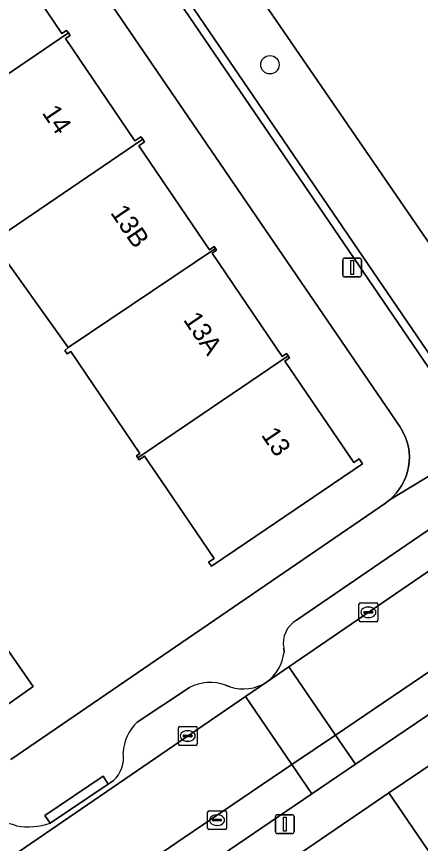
# Model space of a CAD drawing. Extents: x 159279 to 160377, y 384531 to 385888.
# Drawn here: x 159681.75 to 159703.24, y 385312.12 to 385356.09 of the extents above; entities that cross this region are included whole.
import ezdxf

# ---------------------------------------------------------------- set-up
doc = ezdxf.new("R2010")
doc.units = 0
for name, color, linetype in [('IMGEO_Boom', 7, 'Continuous'), ('IMGEO_Erf', 7, 'Continuous'), ('IMGEO_Groenvoorziening', 7, 'Continuous'), ('IMGEO_Haag', 7, 'Continuous'), ('IMGEO_Kolk', 7, 'Continuous'), ('IMGEO_Lichtmast', 7, 'Continuous'), ('IMGEO_Pand', 7, 'Continuous'), ('IMGEO_Pand_nummerreeks', 7, 'Continuous'), ('IMGEO_Parkeervlak_open', 7, 'Continuous'), ('IMGEO_Rijbaan_lokaal_open', 7, 'Continuous'), ('IMGEO_Voetpad_open', 7, 'Continuous')]:
    doc.layers.add(name, color=color, linetype=linetype)

msp = doc.modelspace()

# ---------------------------------------------------------------- linework, layer by layer
at = {"layer": 'IMGEO_Boom'}
msp.add_circle((159695.227, 385353.53), 0.489, dxfattribs=at)
at = {"layer": 'IMGEO_Erf'}
for points in [[(159681.439, 385316.577), (159701.37, 385330.222), (159701.579, 385330.379), (159701.773, 385330.555), (159701.951, 385330.747), (159702.111, 385330.954), (159702.252, 385331.174), (159702.372, 385331.406), (159702.472, 385331.648), (159702.549, 385331.898), (159702.604, 385332.154), (159702.635, 385332.414), (159702.644, 385332.676), (159702.628, 385332.937), (159702.59, 385333.196), (159702.529, 385333.45), (159702.445, 385333.698), (159702.339, 385333.937), (159702.212, 385334.166), (159702.137, 385334.283), (159682.532, 385362.998)], [(159680.54, 385360.524), (159684.164, 385355.186), (159684.416, 385355.357), (159684.508, 385355.222), (159684.599, 385355.088), (159684.356, 385354.923), (159688.047, 385349.486), (159688.367, 385349.704), (159688.459, 385349.568), (159688.554, 385349.428), (159688.256, 385349.225), (159692.012, 385343.694), (159692.259, 385343.862), (159692.327, 385343.763), (159692.392, 385343.667), (159692.15, 385343.503), (159695.875, 385338.016), (159696.11, 385338.175), (159696.19, 385338.057), (159696.27, 385337.939), (159696.026, 385337.773), (159699.695, 385332.37), (159699.981, 385332.564), (159700.152, 385332.312), (159693.975, 385328.118), (159692.119, 385326.858), (159691.968, 385327.082), (159692.258, 385327.279), (159689.447, 385331.414), (159688.564, 385332.712), (159688.274, 385332.515), (159688.195, 385332.63), (159688.127, 385332.73), (159688.309, 385332.854), (159684.63, 385338.285), (159684.439, 385338.155), (159684.322, 385338.328), (159684.49, 385338.492), (159680.459, 385344.136)], [(159678.657, 385326.156), (159682.636, 385320.456), (159680.011, 385318.623)], [(159704.672, 385310.231), (159701.558, 385314.809), (159694.383, 385309.911)]]:
    msp.add_lwpolyline(points, dxfattribs=at)
at = {"layer": 'IMGEO_Groenvoorziening'}
for points in [[(159703.705, 385376.096), (159701.716, 385377.258), (159699.719, 385376.901), (159686.722, 385368.883), (159686.593, 385368.957), (159686.999, 385368.365), (159708.759, 385336.684), (159714.449, 385340.582), (159715.481, 385339.021), (159715.632, 385339.134), (159714.893, 385340.235), (159717.528, 385342.002), (159718.332, 385340.911), (159722.458, 385343.708), (159723.477, 385345.334), (159723.255, 385347.425)], [(159715.481, 385339.021), (159714.449, 385340.582), (159708.759, 385336.684), (159686.999, 385368.365), (159685.379, 385366.877), (159685.662, 385364.606), (159705.436, 385335.608), (159707.176, 385334.664), (159709.088, 385335.095), (159714.53, 385338.74), (159714.733, 385338.455)]]:
    msp.add_lwpolyline(points, close=True, dxfattribs=at)
for points in [[(159685.148, 385364.582), (159705.222, 385335.135)], [(159705.436, 385335.608), (159685.662, 385364.606)]]:
    msp.add_lwpolyline(points, dxfattribs=at)
at = {"layer": 'IMGEO_Haag'}
for points in [[(159685.148, 385364.582), (159705.222, 385335.135)], [(159705.436, 385335.608), (159685.662, 385364.606)]]:
    msp.add_lwpolyline(points, dxfattribs=at)
at = {"layer": 'IMGEO_Kolk'}
for p, q in [((159699.964, 385323.983), (159699.964, 385324.835)), ((159700.039, 385324.909), (159700.891, 385324.909)), ((159700.965, 385324.835), (159700.965, 385323.983)), ((159700.223, 385324.403), (159700.223, 385324.415)), ((159700.661, 385324.366), (159700.263, 385324.366)), ((159700.266, 385324.452), (159700.664, 385324.452)), ((159700.452, 385324.689), (159700.477, 385324.689)), ((159700.707, 385324.415), (159700.707, 385324.403)), ((159700.891, 385323.909), (159700.039, 385323.909)), ((159700.475, 385324.129), (159700.45, 385324.129)), ((159690.357, 385317.408), (159690.357, 385318.26)), ((159690.432, 385318.334), (159691.284, 385318.334)), ((159691.358, 385318.26), (159691.358, 385317.408)), ((159690.616, 385317.828), (159690.616, 385317.84)), ((159691.054, 385317.791), (159690.656, 385317.791)), ((159690.659, 385317.877), (159691.057, 385317.877)), ((159690.845, 385318.114), (159690.87, 385318.114)), ((159691.1, 385317.84), (159691.1, 385317.828)), ((159691.284, 385317.334), (159690.432, 385317.334)), ((159690.868, 385317.554), (159690.843, 385317.554)), ((159691.915, 385312.931), (159691.915, 385313.783)), ((159691.99, 385313.857), (159692.842, 385313.857)), ((159692.916, 385313.783), (159692.916, 385312.931)), ((159692.174, 385313.351), (159692.174, 385313.363)), ((159692.217, 385313.4), (159692.615, 385313.4)), ((159692.403, 385313.637), (159692.428, 385313.637)), ((159692.658, 385313.363), (159692.658, 385313.351)), ((159692.612, 385313.314), (159692.214, 385313.314)), ((159692.426, 385313.077), (159692.401, 385313.077)), ((159692.842, 385312.857), (159691.99, 385312.857))]:
    msp.add_line(p, q, dxfattribs=at)
for points in [[(159699.964, 385323.983), (159699.964, 385324.835)], [(159700.039, 385324.909), (159700.891, 385324.909)], [(159700.965, 385324.835), (159700.965, 385323.983)], [(159700.891, 385323.909), (159700.039, 385323.909)], [(159690.357, 385317.408), (159690.357, 385318.26)], [(159690.432, 385318.334), (159691.284, 385318.334)], [(159691.358, 385318.26), (159691.358, 385317.408)], [(159691.284, 385317.334), (159690.432, 385317.334)], [(159691.915, 385312.931), (159691.915, 385313.783)], [(159691.99, 385313.857), (159692.842, 385313.857)], [(159692.916, 385313.783), (159692.916, 385312.931)], [(159692.842, 385312.857), (159691.99, 385312.857)]]:
    msp.add_lwpolyline(points, dxfattribs=at)
for centre, radius, start, end in [((159700.041, 385324.833), 0.0765, 91.552, 178.448), ((159700.041, 385324.833), 0.0765, 91.552, 178.448), ((159700.889, 385324.833), 0.0765, 1.552, 88.448), ((159700.889, 385324.833), 0.0765, 1.552, 88.448), ((159700.263, 385324.412), 0.0403, 85.8775, 175.7526), ((159700.26, 385324.402), 0.0366, 178.938, 274.7102), ((159700.664, 385324.409), 0.043, 264.8664, 352.4533), ((159700.668, 385324.414), 0.0386, 1.7309, 96.639), ((159700.041, 385323.985), 0.0765, 181.552, 268.448), ((159700.041, 385323.985), 0.0765, 181.552, 268.448), ((159700.889, 385323.985), 0.0765, 271.552, 358.448), ((159700.889, 385323.985), 0.0765, 271.552, 358.448), ((159690.434, 385318.258), 0.0765, 91.552, 178.448), ((159690.434, 385318.258), 0.0765, 91.552, 178.448), ((159691.282, 385318.258), 0.0765, 1.552, 88.448), ((159691.282, 385318.258), 0.0765, 1.552, 88.448), ((159690.656, 385317.837), 0.0403, 85.8775, 175.7526), ((159690.653, 385317.827), 0.0366, 178.938, 274.7102), ((159691.057, 385317.834), 0.043, 264.8664, 352.4533), ((159691.061, 385317.839), 0.0386, 1.7309, 96.639), ((159690.434, 385317.41), 0.0765, 181.552, 268.448), ((159690.434, 385317.41), 0.0765, 181.552, 268.448), ((159691.282, 385317.41), 0.0765, 271.552, 358.448), ((159691.282, 385317.41), 0.0765, 271.552, 358.448), ((159691.992, 385313.781), 0.0765, 91.552, 178.448), ((159691.992, 385313.781), 0.0765, 91.552, 178.448), ((159692.84, 385313.781), 0.0765, 1.552, 88.448), ((159692.84, 385313.781), 0.0765, 1.552, 88.448), ((159692.214, 385313.36), 0.0403, 85.8775, 175.7526), ((159692.211, 385313.35), 0.0366, 178.938, 274.7102), ((159692.615, 385313.357), 0.043, 264.8664, 352.4533), ((159692.619, 385313.362), 0.0386, 1.7309, 96.639), ((159691.992, 385312.933), 0.0765, 181.552, 268.448), ((159691.992, 385312.933), 0.0765, 181.552, 268.448), ((159692.84, 385312.933), 0.0765, 271.552, 358.448), ((159692.84, 385312.933), 0.0765, 271.552, 358.448)]:
    msp.add_arc(centre, radius, start, end, dxfattribs=at)
for centre, major_axis, ratio, start_param, end_param in [((159700.451, 385324.409), (-0.387, 0.002), 0.722429, 4.712389, 7.853982), ((159700.476, 385324.409), (-0.39, 0.002), 0.717154, 1.570796, 4.712389), ((159690.844, 385317.834), (-0.387, 0.002), 0.722429, 4.712389, 7.853982), ((159690.869, 385317.834), (-0.39, 0.002), 0.717154, 1.570796, 4.712389), ((159692.402, 385313.357), (-0.387, 0.002), 0.722429, 4.712389, 7.853982), ((159692.427, 385313.357), (-0.39, 0.002), 0.717154, 1.570796, 4.712389)]:
    msp.add_ellipse(centre, major_axis=major_axis, ratio=ratio, start_param=start_param, end_param=end_param, dxfattribs=at)
at = {"layer": 'IMGEO_Lichtmast'}
for p, q in [((159699.203, 385343.245), (159699.993, 385343.245)), ((159699.993, 385343.245), (159699.203, 385343.245)), ((159699.103, 385342.345), (159699.103, 385343.145)), ((159699.103, 385343.145), (159699.103, 385342.345)), ((159700.093, 385343.145), (159700.093, 385342.345)), ((159700.093, 385342.345), (159700.093, 385343.145)), ((159699.993, 385342.245), (159699.203, 385342.245)), ((159699.203, 385342.245), (159699.993, 385342.245)), ((159695.525, 385312.742), (159695.525, 385313.542)), ((159695.525, 385313.542), (159695.525, 385312.742)), ((159695.625, 385313.642), (159696.415, 385313.642)), ((159696.415, 385313.642), (159695.625, 385313.642)), ((159696.515, 385313.542), (159696.515, 385312.742)), ((159696.515, 385312.742), (159696.515, 385313.542)), ((159696.415, 385312.642), (159695.625, 385312.642)), ((159695.625, 385312.642), (159696.415, 385312.642))]:
    msp.add_line(p, q, dxfattribs=at)
for points in [[(159699.523, 385343.12), (159699.673, 385343.12), (159699.673, 385342.37), (159699.523, 385342.37), (159699.523, 385343.12)], [(159695.945, 385313.517), (159696.095, 385313.517), (159696.095, 385312.767), (159695.945, 385312.767), (159695.945, 385313.517)]]:
    msp.add_lwpolyline(points, dxfattribs=at)
for centre, start, end in [((159699.203, 385343.145), 90, 180), ((159699.203, 385343.145), 90, 180), ((159699.993, 385343.145), 0, 90), ((159699.993, 385343.145), 360, 90), ((159699.203, 385342.345), 180, 270), ((159699.203, 385342.345), 180, 270), ((159699.993, 385342.345), 270, 0), ((159699.993, 385342.345), 270, 0), ((159695.625, 385313.542), 90, 180), ((159695.625, 385313.542), 90, 180), ((159696.415, 385313.542), 0, 90), ((159696.415, 385313.542), 360, 90), ((159695.625, 385312.742), 180, 270), ((159695.625, 385312.742), 180, 270), ((159696.415, 385312.742), 270, 0), ((159696.415, 385312.742), 270, 0)]:
    msp.add_arc(centre, 0.1, start, end, dxfattribs=at)
at = {"layer": 'IMGEO_Pand'}
for points in [[(159672.689, 385355.016), (159676.449, 385349.751), (159684.508, 385355.222), (159684.416, 385355.357), (159684.164, 385355.186), (159680.54, 385360.524), (159680.835, 385360.725), (159680.663, 385360.978), (159679.445, 385360.152), (159677.773, 385362.614), (159674.879, 385360.649), (159674.701, 385360.911), (159660.772, 385352.27), (159662.857, 385348.342), (159662.982, 385348.427), (159667.244, 385351.32)], [(159676.449, 385349.751), (159680.459, 385344.136), (159688.459, 385349.568), (159688.367, 385349.704), (159688.047, 385349.486), (159684.356, 385354.923), (159684.599, 385355.088), (159684.508, 385355.222)], [(159692.327, 385343.763), (159692.259, 385343.862), (159692.012, 385343.694), (159688.256, 385349.225), (159688.554, 385349.428), (159688.459, 385349.568), (159680.459, 385344.136), (159684.49, 385338.492)], [(159696.19, 385338.057), (159696.11, 385338.175), (159695.875, 385338.016), (159692.15, 385343.503), (159692.392, 385343.667), (159692.327, 385343.763), (159684.49, 385338.492), (159684.322, 385338.328), (159684.439, 385338.155), (159684.63, 385338.285), (159688.309, 385332.854), (159688.127, 385332.73), (159688.195, 385332.63)], [(159688.195, 385332.63), (159688.274, 385332.515), (159688.564, 385332.712), (159689.447, 385331.414), (159692.258, 385327.279), (159691.968, 385327.082), (159692.119, 385326.858), (159693.975, 385328.118), (159700.152, 385332.312), (159699.981, 385332.564), (159699.695, 385332.37), (159696.026, 385337.773), (159696.27, 385337.939), (159696.19, 385338.057)], [(159676.008, 385324.357), (159680.011, 385318.623), (159682.636, 385320.456), (159678.657, 385326.156)], [(159712.306, 385315.414), (159709.215, 385319.967), (159701.558, 385314.809), (159704.672, 385310.231)]]:
    msp.add_lwpolyline(points, close=True, dxfattribs=at)
at = {"layer": 'IMGEO_Parkeervlak_open'}
for points in [[(159695.049, 385320.701), (159696.227, 385321.507), (159725.559, 385341.58)], [(159725.559, 385341.58), (159725.48, 385341.542), (159725.278, 385341.461), (159725.068, 385341.398), (159724.855, 385341.354), (159724.638, 385341.329), (159724.419, 385341.323), (159724.201, 385341.337), (159723.985, 385341.371), (159723.773, 385341.424), (159723.567, 385341.495), (159723.447, 385341.545), (159723.324, 385341.585), (159723.197, 385341.613), (159723.068, 385341.63), (159722.939, 385341.635), (159722.809, 385341.629), (159722.681, 385341.611), (159722.554, 385341.582), (159722.431, 385341.541), (159722.312, 385341.49), (159722.272, 385341.47), (159702.818, 385328.211), (159696.638, 385323.998)], [(159709.46, 385325.156), (159698.713, 385317.882), (159699.773, 385316.336), (159707.921, 385321.854)], [(159695.964, 385322.5), (159695.978, 385322.292)], [(159687.848, 385315.774), (159693.935, 385319.939), (159695.049, 385320.701)], [(159690.947, 385320.405), (159688.166, 385318.564)], [(159693.111, 385320.449), (159692.865, 385320.531)], [(159691.743, 385310.868), (159697.45, 385314.758), (159696.395, 385316.313), (159690.674, 385312.44), (159681.34, 385306.069)], [(159661.754, 385297.917), (159687.848, 385315.774)], [(159686.894, 385315.452), (159686.631, 385315.275), (159683.532, 385313.19)]]:
    msp.add_lwpolyline(points, dxfattribs=at)
msp.add_lwpolyline([(159699.773, 385316.336), (159698.713, 385317.882), (159696.395, 385316.313), (159697.45, 385314.758)], close=True, dxfattribs=at)
for centre, radius, start, end in [((159697.388, 385322.76), 1.448, 121.2069, 190.344), ((159693.734, 385322.535), 2.257, 305.6306, 353.8073), ((159692.047, 385318.327), 2.351, 69.6297, 117.8875), ((159693.819, 385322.579), 2.244, 251.5989, 303.2184), ((159689.838, 385316.806), 2.427, 133.5603, 176.5654), ((159685.797, 385316.674), 1.643, 311.9068, 9.6937), ((159681.028, 385311.333), 1.866, 67.2423, 123.5179), ((159682.353, 385316.868), 3.862, 261.0179, 287.7745)]:
    msp.add_arc(centre, radius, start, end, dxfattribs=at)
at = {"layer": 'IMGEO_Rijbaan_lokaal_open'}
msp.add_lwpolyline([(159732.91, 385339.081), (159728.295, 385345.329), (159728.216, 385345.002), (159728.051, 385344.511), (159727.843, 385344.038), (159727.593, 385343.585), (159727.304, 385343.156), (159726.977, 385342.755), (159726.842, 385342.616), (159726.617, 385342.384), (159726.224, 385342.047), (159725.803, 385341.747), (159725.559, 385341.58), (159696.227, 385321.507), (159698.713, 385317.882), (159709.46, 385325.156), (159712.008, 385326.864), (159725.274, 385335.826)], dxfattribs=at)
for points in [[(159696.227, 385321.507), (159695.049, 385320.701), (159693.935, 385319.939), (159696.395, 385316.313), (159698.713, 385317.882)], [(159681.16, 385305.947), (159681.34, 385306.069), (159690.674, 385312.44), (159696.395, 385316.313), (159693.935, 385319.939), (159687.848, 385315.774), (159661.754, 385297.917), (159661.451, 385297.71), (159661.385, 385297.665), (159663.754, 385294.121)]]:
    msp.add_lwpolyline(points, close=True, dxfattribs=at)
at = {"layer": 'IMGEO_Voetpad_open'}
for points in [[(159705.222, 385335.135), (159685.148, 385364.582)], [(159682.532, 385362.998), (159702.137, 385334.283), (159702.212, 385334.166), (159702.339, 385333.937), (159702.445, 385333.698), (159702.529, 385333.45), (159702.59, 385333.196), (159702.628, 385332.937), (159702.644, 385332.676), (159702.635, 385332.414), (159702.604, 385332.154), (159702.549, 385331.898), (159702.472, 385331.648), (159702.372, 385331.406), (159702.252, 385331.174), (159702.111, 385330.954), (159701.951, 385330.747), (159701.773, 385330.555), (159701.579, 385330.379), (159707.373, 385333.879)], [(159696.638, 385323.998), (159702.818, 385328.211), (159722.272, 385341.47)], [(159646.28, 385277.237), (159650.265, 385279.932), (159654.494, 385282.806), (159655.332, 385283.375), (159658.723, 385285.679), (159662.952, 385288.553), (159667.182, 385291.427), (159671.678, 385294.482), (159676.218, 385297.567), (159680.758, 385300.652), (159685.297, 385303.736), (159689.837, 385306.821), (159692.795, 385308.831), (159694.383, 385309.911), (159701.558, 385314.809), (159709.215, 385319.967), (159714.414, 385323.498), (159729.025, 385333.402), (159729.126, 385338.422), (159725.274, 385335.826)], [(159707.373, 385333.879), (159701.579, 385330.379), (159701.37, 385330.222), (159681.439, 385316.577)], [(159695.978, 385322.292), (159695.964, 385322.5)], [(159707.921, 385321.854), (159699.773, 385316.336), (159697.45, 385314.758), (159691.743, 385310.868), (159684.793, 385306.134)], [(159688.166, 385318.564), (159690.947, 385320.405)], [(159692.865, 385320.531), (159693.111, 385320.449)], [(159683.532, 385313.19), (159683.253, 385313.604), (159686.352, 385315.689), (159686.631, 385315.275), (159686.894, 385315.452)]]:
    msp.add_lwpolyline(points, dxfattribs=at)
msp.add_lwpolyline([(159683.532, 385313.19), (159686.631, 385315.275), (159686.352, 385315.689), (159683.253, 385313.604)], close=True, dxfattribs=at)
for centre, radius, start, end in [((159697.388, 385322.76), 1.448, 121.2069, 190.344), ((159693.734, 385322.535), 2.257, 305.6306, 353.8073), ((159692.047, 385318.327), 2.351, 69.6297, 117.8875), ((159693.819, 385322.579), 2.244, 251.5989, 303.2184), ((159689.838, 385316.806), 2.427, 133.5603, 176.5654), ((159685.797, 385316.674), 1.643, 311.9068, 9.6937), ((159681.028, 385311.333), 1.866, 67.2423, 123.5179), ((159682.353, 385316.868), 3.862, 261.0179, 287.7745)]:
    msp.add_arc(centre, radius, start, end, dxfattribs=at)

# ---------------------------------------------------------------- texts
at = {"layer": 'IMGEO_Pand_nummerreeks'}
for s, rotation, p in [('14', 304.1713, (159683.075, 385350.97)), ('13B', 304.1797, (159686.71, 385345.663)), ('13A', 304.1717, (159690.588, 385339.964)), ('13', 304.1791, (159694.734, 385333.836))]:
    msp.add_text(s, height=1, rotation=rotation, dxfattribs=at).set_placement(p)

doc.saveas('drawing.dxf')
